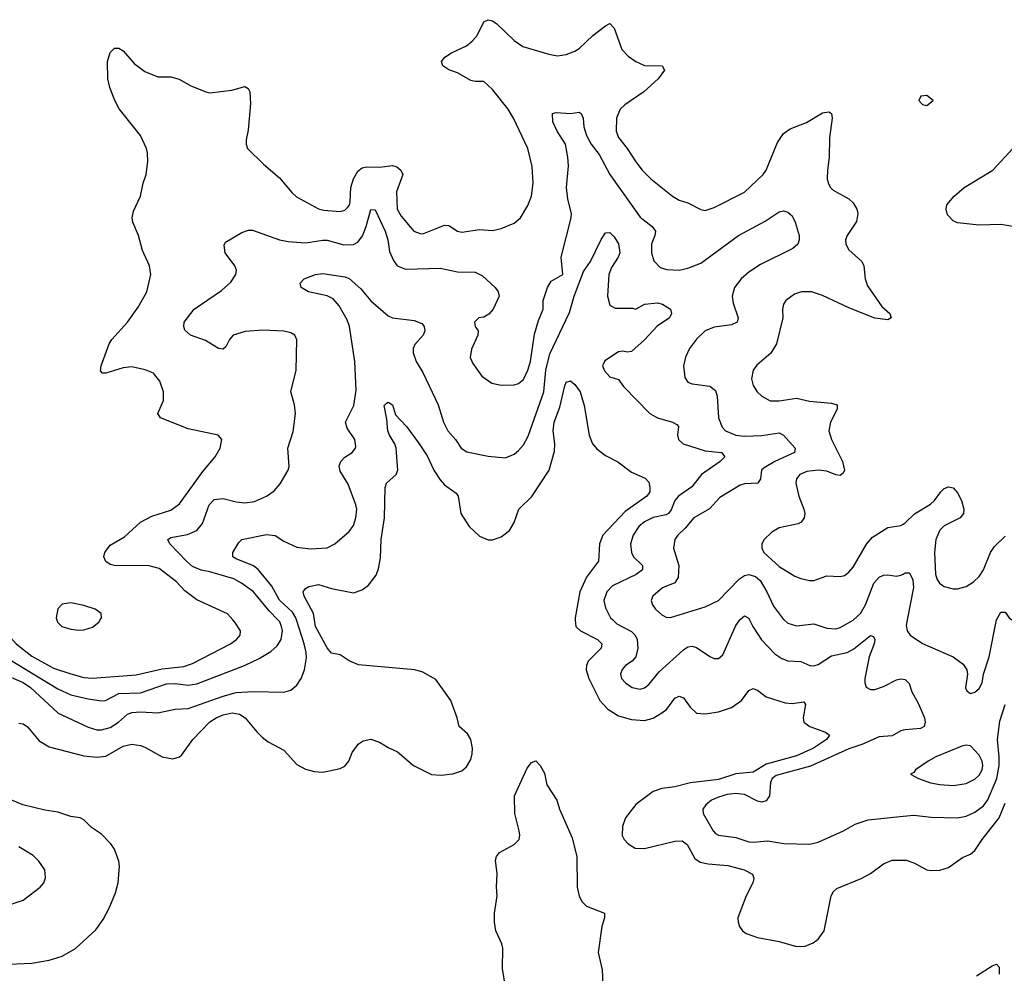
# Model space of a CAD drawing. Header units: inches. Extents: x 1834610 to 2027685, y 642842 to 774116.
# Tile 361 of 632: x 1955934 to 1960466, y 698374 to 702762. Entities that reach past the tile are written whole.
import ezdxf

# ---------------------------------------------------------------- set-up
doc = ezdxf.new("R2010")
doc.units = ezdxf.units.IN
doc.header["$MEASUREMENT"] = 0
for name, color, linetype in [('B9659', 7, 'Continuous'), ('B9669', 7, 'Continuous'), ('B9750', 7, 'Continuous'), ('B9760', 7, 'Continuous')]:
    doc.layers.add(name, color=color, linetype=linetype)

msp = doc.modelspace()

# ---------------------------------------------------------------- linework, layer by layer
at = {"layer": 'B9659', "color": 5}
for points, elevation in [([(1955850, 699755.2), (1955950, 699711.8), (1955984.6, 699690), (1956111.3, 699571.3), (1956250, 699506.3), (1956290, 699495), (1956310, 699494.7), (1956350, 699505.9), (1956388.3, 699530), (1956430, 699566.6), (1956450, 699573.5), (1956490, 699577.6), (1956570, 699573), (1956650, 699590.2), (1956710, 699591.9), (1956870, 699649.2), (1956930, 699666.2), (1957010.1, 699670.2), (1957150, 699667.6), (1957182.7, 699677.3), (1957210, 699699.3), (1957229.8, 699730.2), (1957245.3, 699770), (1957253.6, 699826.4), (1957253, 699850), (1957243.9, 699890), (1957208.8, 700000)], 440), ([(1955857.5, 700000), (1955859.9, 699970), (1955882.3, 699930), (1955917.6, 699890), (1955990, 699833.5), (1956090, 699778.8), (1956170, 699751.8), (1956230, 699736), (1956270, 699732.2), (1956470, 699747.3), (1956590, 699775.8), (1956690, 699786.6), (1956730, 699799.1), (1956904.4, 699890), (1956932.4, 699910), (1956948.4, 699930), (1956951.1, 699950), (1956925.1, 699990), (1956915.8, 700000)], 480), ([(1955890, 699817), (1956110, 699683), (1956170, 699655.2), (1956250, 699637.5), (1956310, 699627.9), (1956329.4, 699629.4), (1956390, 699661.2), (1956490, 699664.2), (1956610, 699706.3), (1956650, 699707.5), (1956710, 699700.6), (1956750, 699705.5), (1956969.1, 699790.9), (1957037.2, 699822.8), (1957090, 699854.2), (1957119.4, 699880.6), (1957137.9, 699910), (1957143.9, 699950), (1957139.7, 699970), (1957131.4, 699991.4), (1957122.9, 700000)], 460), ([(1955930, 699524.9), (1955950, 699522), (1955970, 699507.7), (1956024.3, 699444.3), (1956070, 699415.6), (1956230, 699375.4), (1956290, 699369.4), (1956330, 699373.5), (1956410, 699418.8), (1956450, 699428.1), (1956490, 699422.3), (1956510, 699414), (1956590, 699370.2), (1956638.6, 699361.4), (1956669.2, 699370), (1956680.1, 699379.9), (1956731.8, 699450), (1956809, 699531), (1956837.8, 699550), (1956870, 699563.9), (1956912.6, 699572.6), (1956945.8, 699565.8), (1956971.4, 699550), (1957025, 699485), (1957050, 699461.3), (1957078.6, 699438.6), (1957150, 699401.1), (1957210, 699334.4), (1957250, 699314), (1957290, 699303.1), (1957330, 699299.3), (1957410, 699316.3), (1957430, 699327.7), (1957449.5, 699350), (1957465.1, 699390), (1957491.6, 699428.4), (1957515.5, 699444.5), (1957550, 699451.1), (1957590, 699438), (1957630, 699412.7), (1957672.8, 699392.8), (1957746.4, 699330), (1957830, 699289.3), (1957873.6, 699286.4), (1957928.5, 699291.5), (1957970, 699306.4), (1957990, 699324.4), (1958010, 699358.4), (1958016.7, 699383.3), (1958018.8, 699410), (1958011.4, 699450), (1957995.7, 699475.7), (1957956.9, 699510), (1957947.6, 699550), (1957919, 699630), (1957850, 699726.2), (1957790, 699760.2), (1957752.7, 699770), (1957493.5, 699793.5), (1957450, 699812.3), (1957410, 699839.5), (1957370, 699847.6), (1957350, 699872.4), (1957296.4, 699970), (1957291.6, 700000)], 420), ([(1956104.9, 700000), (1956107.9, 699990), (1956128.8, 699970), (1956170, 699957.1), (1956206.9, 699953.1), (1956230, 699954.2), (1956270, 699966.5), (1956298.7, 699990), (1956305, 700000)], 520), ([(1958491.6, 700000), (1958494, 699970), (1958515.8, 699950), (1958594.4, 699910), (1958613.4, 699890), (1958611.1, 699870), (1958551.5, 699810), (1958542.5, 699790), (1958541.3, 699770), (1958553.4, 699730), (1958604.4, 699630), (1958642, 699590), (1958690, 699558.3), (1958750, 699541.5), (1958810, 699537.2), (1958850, 699548.6), (1958890, 699572.3), (1958912.2, 699590), (1958950, 699639.6), (1958970, 699648.9), (1958990, 699641.3), (1959019.5, 699599.5), (1959050, 699571.3), (1959090, 699567.6), (1959150, 699577.5), (1959210, 699596.9), (1959256, 699630), (1959290, 699674.9), (1959310, 699684.2), (1959330, 699676.9), (1959370, 699646.3), (1959458, 699618), (1959490, 699615.3), (1959542.8, 699622.8), (1959551.7, 699611.7), (1959540.3, 699550), (1959543, 699530), (1959570.8, 699510), (1959643.2, 699483.2), (1959661.6, 699470), (1959647.4, 699450), (1959588.1, 699410), (1959510, 699375.4), (1959370, 699336.1), (1959310, 699299.3), (1959230, 699292), (1959150, 699266.1), (1959022.4, 699250), (1958950, 699231.8), (1958890, 699224), (1958850, 699210.9), (1958770, 699151.3), (1958722.2, 699090), (1958709.3, 699050), (1958708, 699008), (1958716.5, 698990), (1958734.3, 698970), (1958766.7, 698950), (1958810, 698948.1), (1958950, 698982.3), (1958983.3, 698983.3), (1959006.2, 698966.1), (1959041.6, 698901.6), (1959065.9, 698885.9), (1959102.7, 698877.3), (1959193.4, 698870), (1959268.4, 698850), (1959306.5, 698830), (1959314, 698810), (1959308.3, 698790), (1959278.4, 698730), (1959240.4, 698630), (1959240.5, 698610), (1959247.3, 698590), (1959260.7, 698570), (1959277.3, 698557.3), (1959330, 698538.7), (1959430, 698520.3), (1959510, 698497), (1959550, 698498.4), (1959586.5, 698513.5), (1959610, 698530.6), (1959636.3, 698570), (1959669.8, 698730.2), (1959679.7, 698750), (1959695.2, 698764.8), (1959806.6, 698810), (1959850, 698833.7), (1959910, 698878), (1959950, 698894.9), (1960000, 698894.6)], 420), ([(1958664.8, 700000), (1958682.9, 699982.9), (1958750, 699947.1), (1958767.6, 699930), (1958776.6, 699910), (1958778.7, 699870), (1958770.2, 699830), (1958754, 699810), (1958722.6, 699790), (1958707.4, 699772.6), (1958700.2, 699750), (1958704.7, 699730), (1958722.6, 699710), (1958753.4, 699690), (1958790, 699681.3), (1958810, 699687.9), (1958830, 699702.3), (1958878.3, 699761.7), (1958990, 699862.7), (1959010, 699875.8), (1959030, 699879), (1959050, 699872.8), (1959110, 699831.6), (1959130, 699823.1), (1959150, 699822.6), (1959170, 699839.3), (1959230, 699974.6), (1959248.7, 700000)], 440), ([(1959294, 700000), (1959308.4, 699970), (1959349.2, 699909.2), (1959410, 699843.5), (1959442.4, 699822.4), (1959470, 699811.8), (1959530, 699808.4), (1959571, 699791), (1959590, 699789.3), (1959610, 699795.3), (1959670, 699834.5), (1959743.1, 699850), (1959773.1, 699866.9), (1959850, 699928.7), (1959864.1, 699924.1), (1959870.1, 699910.2), (1959866.4, 699890), (1959843.7, 699830), (1959824.9, 699730), (1959824.2, 699710), (1959830.4, 699690.3), (1959850, 699679.5), (1959870, 699679.5), (1959910, 699693.1), (1959970, 699724.4), (1959990, 699729), (1960000, 699727.3)], 440), ([(1959452.9, 700000), (1959470, 699984.7), (1959510, 699973.7), (1959590, 699982.6), (1959650, 699962.7), (1959690, 699959), (1959710, 699965.5), (1959770, 699998.7), (1959771.4, 700000)], 460), ([(1960000, 699492.4), (1959990, 699489.8), (1959950, 699466.5), (1959890, 699461.6), (1959810, 699426.4), (1959750, 699407.1), (1959573.5, 699326.5), (1959415.5, 699284.5), (1959397.2, 699270), (1959390, 699252.8), (1959385, 699190), (1959370, 699167), (1959350, 699162.2), (1959330, 699166.1), (1959270, 699196.1), (1959230, 699202), (1959190, 699197.2), (1959150, 699185), (1959118, 699170), (1959091.8, 699150), (1959078.7, 699130), (1959080.3, 699110), (1959125.8, 699030), (1959137.5, 699017.5), (1959150.2, 699010.2), (1959230, 698999.3), (1959290, 698979.7), (1959310, 698978), (1959377, 698983), (1959451.3, 698971.3), (1959570, 698968), (1959610, 698978), (1959726.6, 699030), (1959780, 699060), (1959839.4, 699080.6), (1960000, 699096.9)], 440), ([(1958170.7, 698310), (1958156.3, 698396.3), (1958158, 698490), (1958153.5, 698510), (1958125.8, 698570), (1958119.3, 698610), (1958119.8, 698650), (1958131.5, 698730), (1958128.3, 698771.7), (1958132.2, 698832.3), (1958124.9, 698895.1), (1958128.1, 698911.9), (1958142.7, 698930), (1958210, 698967.4), (1958232.8, 698990), (1958236.9, 699010), (1958233.7, 699030), (1958212.6, 699110), (1958211.3, 699190), (1958270, 699318), (1958290, 699344.7), (1958310, 699351.3), (1958330, 699331), (1958350, 699294.8), (1958360.9, 699240.9), (1958406, 699170), (1958418.4, 699130), (1958477.5, 698997.5), (1958499.2, 698910), (1958499.8, 698770), (1958509.2, 698729.2), (1958523.1, 698703.1), (1958542.7, 698682.7), (1958625.5, 698650), (1958626.4, 698630), (1958614.3, 698590), (1958596.8, 698470), (1958615, 698390), (1958619.7, 698290)], 380), ([(1955850, 698414), (1955990, 698421.2), (1956070, 698434.7), (1956130, 698452.6), (1956191.5, 698488.5), (1956285.4, 698574.6), (1956318.7, 698621.3), (1956346.7, 698673.3), (1956375.5, 698744.5), (1956387.1, 698790), (1956393, 698867), (1956390.9, 698890), (1956370, 698945.1), (1956353.5, 698970), (1956310, 699013.8), (1956265.1, 699045.1), (1956230, 699079.8), (1956211.8, 699090), (1956170, 699095), (1956110, 699114.8), (1956050, 699124.2), (1955949.4, 699150), (1955890, 699174.2)], 420), ([(1955889.7, 698690.3), (1955949.6, 698710.4), (1956029, 698770), (1956045.2, 698790), (1956052.9, 698812.9), (1956049.2, 698850), (1956022.7, 698890), (1955996.2, 698916.2), (1955930, 698956.2)], 440)]:
    msp.add_lwpolyline(points, dxfattribs=dict(at, elevation=elevation))
at = {"layer": 'B9669', "color": 5}
for points, elevation in [([(1960019.2, 700000), (1960014, 699974), (1960019.3, 699950), (1960032.8, 699930), (1960090, 699891.2), (1960230.2, 699830.2), (1960276.5, 699796.5), (1960294, 699770), (1960297.3, 699750), (1960288.1, 699688.1), (1960294.4, 699674.4), (1960310, 699661), (1960330, 699667.3), (1960350, 699684.9), (1960364.5, 699710), (1960371.1, 699750), (1960397.2, 699830), (1960429.9, 700000)], 460), ([(1960000, 699727.3), (1960010, 699725.7), (1960028.2, 699708.2), (1960041.1, 699670), (1960070, 699617.7), (1960099.4, 699550), (1960102.6, 699530), (1960097.8, 699510), (1960080.1, 699499.9), (1960010, 699495), (1960000, 699492.4)], 440), ([(1960000, 699096.9), (1960050, 699102), (1960130, 699093.2), (1960250, 699090.2), (1960290, 699097.2), (1960330, 699115.2), (1960370, 699145.4), (1960390, 699173), (1960431.4, 699270), (1960442.3, 699330), (1960442.8, 699370), (1960434.6, 699450), (1960445, 699535), (1960470, 699611.5)], 440), ([(1960000, 698894.6), (1960014.5, 698894.5), (1960050, 698882), (1960110, 698850.4), (1960130, 698846.4), (1960170, 698848.5), (1960210, 698861.3), (1960273.8, 698906.2), (1960310, 698922.2), (1960330, 698938.4), (1960363.9, 698990), (1960443.1, 699090), (1960470, 699157)], 420), ([(1960337.5, 698362.5), (1960410, 698408.2), (1960430, 698415.5), (1960442, 698402), (1960442.8, 698370)], 380)]:
    msp.add_lwpolyline(points, dxfattribs=dict(at, elevation=elevation))
at = {"layer": 'B9669', "color": 5, "elevation": 460}
msp.add_lwpolyline([(1960290, 699423.5), (1960270, 699418.7), (1960150.4, 699370), (1960115.5, 699350), (1960058, 699310), (1960050, 699298), (1960034, 699290), (1960071.3, 699270), (1960126, 699250), (1960170, 699242.2), (1960230, 699238.6), (1960290, 699247.1), (1960330, 699267), (1960350, 699285.4), (1960363.9, 699310), (1960367.3, 699330), (1960364.1, 699350), (1960350, 699377.8), (1960310, 699421.1)], close=True, dxfattribs=at)
at = {"layer": 'B9750', "color": 5}
for points, elevation in [([(1956915.8, 700000), (1956890, 700028), (1956750, 700092.9), (1956694.7, 700134.7), (1956655.7, 700175.7), (1956576.7, 700236.7), (1956530, 700249.2), (1956369.3, 700250), (1956350, 700255.8), (1956330, 700268.6), (1956321.2, 700290), (1956325.7, 700310), (1956350, 700344.9), (1956416.8, 700383.2), (1956490, 700450.1), (1956542, 700478), (1956630, 700506), (1956670, 700534.7), (1956776.4, 700683.6), (1956834, 700750), (1956857, 700790), (1956865.2, 700830), (1956848, 700850), (1956710, 700879.3), (1956582, 700930), (1956569.6, 700950), (1956596, 701010), (1956596.4, 701050), (1956579.5, 701099.5), (1956550, 701135.1), (1956511.8, 701151.8), (1956450, 701164.8), (1956410, 701161), (1956330, 701135.1), (1956315.5, 701135.5), (1956305.8, 701145.8), (1956309.7, 701170), (1956345.3, 701270), (1956358.5, 701290), (1956431.1, 701370), (1956480, 701440), (1956519.7, 701510), (1956538.4, 701590), (1956531.6, 701630), (1956499.8, 701699.8), (1956481.5, 701770), (1956455.3, 701830), (1956452, 701850), (1956458.7, 701881.3), (1956489.7, 701950), (1956502.6, 702010), (1956516.3, 702050), (1956524.7, 702110), (1956522.4, 702150), (1956518, 702170), (1956490, 702229.3), (1956392.8, 702352.8), (1956372.6, 702390), (1956349.7, 702450), (1956340.5, 702490), (1956337.6, 702570), (1956350, 702612), (1956370, 702632), (1956390, 702631.3), (1956410, 702618.8), (1956461.2, 702561.2), (1956510, 702524.4), (1956570, 702499.1), (1956630, 702499.1), (1956668.3, 702488.3), (1956719.2, 702459.2), (1956790.8, 702430.8), (1956810, 702426), (1956910, 702438.4), (1956970, 702454.9), (1956986.2, 702446.2), (1956993.4, 702430), (1956996.4, 702376.4), (1956986.3, 702253.7), (1956976.9, 702210), (1956976.5, 702190), (1956983.1, 702170), (1957057.1, 702097.1), (1957130, 702035), (1957186.6, 701966.6), (1957208, 701948), (1957310, 701892.3), (1957333.8, 701886.2), (1957410, 701880.2), (1957430, 701886.5), (1957442.6, 701897.4), (1957451.6, 701908.4), (1957455.9, 701924.1), (1957458.9, 701990), (1957469.9, 702030.1), (1957490, 702065.2), (1957510, 702080.2), (1957530, 702085.4), (1957590, 702083.7), (1957650, 702092.1), (1957670, 702085.2), (1957689.2, 702070), (1957697.4, 702050), (1957668.9, 701970), (1957672.2, 701890), (1957690, 701858.6), (1957748.9, 701790), (1957778.2, 701778.2), (1957790, 701777.3), (1957890, 701816.6), (1957910, 701815.9), (1957949.5, 701789.5), (1957970, 701785), (1958050, 701797.3), (1958110, 701792), (1958150, 701801.3), (1958210, 701826.7), (1958239.6, 701850), (1958272.7, 701907.3), (1958289.7, 701950), (1958298.3, 702010), (1958292.5, 702087.5), (1958272.4, 702170), (1958207.1, 702310), (1958182.3, 702350), (1958110, 702440.7), (1958070, 702478.4), (1958030, 702478.4), (1958010, 702482.9), (1957950, 702518.4), (1957910, 702532.1), (1957881.6, 702550), (1957878.6, 702558.6), (1957875.8, 702570), (1957891.5, 702590), (1957921.6, 702610), (1957990, 702641.8), (1958017.1, 702662.9), (1958040.4, 702690), (1958070, 702752.7), (1958090, 702762.4), (1958110, 702757.6), (1958130, 702742.6), (1958210, 702666), (1958250, 702638.3), (1958370, 702603.1), (1958410, 702596.4), (1958450, 702602.4), (1958490, 702617), (1958510, 702630.3), (1958572.8, 702690), (1958630, 702734.4), (1958650, 702744.4), (1958670, 702723), (1958705.4, 702625.4), (1958734.4, 702594.4), (1958770.4, 702570), (1958810, 702551.3), (1958890.8, 702550), (1958902.4, 702530), (1958873.6, 702490), (1958807.1, 702430), (1958718.9, 702370), (1958697.4, 702350), (1958681.8, 702310), (1958679, 702250), (1958690, 702220.3), (1958730.2, 702170), (1958770, 702108.9), (1958799.6, 702070), (1958838.9, 702030), (1958939.3, 701950), (1958970, 701931.8), (1959010, 701919.5), (1959070, 701888.2), (1959090, 701884.9), (1959130, 701898.4), (1959270, 701968.9), (1959356.4, 702050), (1959370, 702070.7), (1959422, 702198), (1959450, 702238.9), (1959479.8, 702260.2), (1959555.6, 702290), (1959630, 702334), (1959658, 702338), (1959670, 702330.8), (1959673.8, 702310), (1959662, 702218), (1959660.2, 702130), (1959652.2, 702070), (1959651.5, 702030), (1959656, 702010), (1959665.7, 701990), (1959678, 701978), (1959750, 701937.7), (1959770, 701919), (1959787.5, 701890), (1959791.8, 701870), (1959786.4, 701833.6), (1959743.1, 701770), (1959735.6, 701750), (1959736, 701730), (1959750, 701703.7), (1959810.2, 701650.2), (1959819.6, 701630), (1959825, 701570), (1959836.9, 701536.9), (1959901.8, 701441.8), (1959939.1, 701410), (1959944.7, 701390), (1959930, 701381.2), (1959870, 701388.3), (1959750, 701436.1), (1959630, 701493.3), (1959578, 701510), (1959532, 701510), (1959500.2, 701499.8), (1959460.5, 701470), (1959450, 701453.2), (1959444.9, 701430), (1959447, 701390), (1959416.9, 701270), (1959391.8, 701228.2), (1959326.7, 701173.3), (1959310.3, 701150), (1959302, 701110), (1959310, 701078.8), (1959328.5, 701050), (1959350.4, 701030), (1959389.2, 701009.2), (1959430, 701008.3), (1959510, 701020.2), (1959570, 701006.2), (1959670, 700998.2), (1959697.1, 700990), (1959696.5, 700970), (1959665.5, 700910), (1959658.7, 700870), (1959670.8, 700830), (1959721.3, 700730), (1959730.2, 700690), (1959724.7, 700675.3), (1959710, 700664.8), (1959690, 700668), (1959650, 700684.1), (1959610, 700689.9), (1959557.4, 700682.6), (1959525.3, 700670), (1959509.2, 700650), (1959506.4, 700630), (1959520.7, 700570), (1959543.2, 700510), (1959547.6, 700490), (1959545.3, 700470), (1959530.5, 700450), (1959517.2, 700442.8), (1959430, 700423.5), (1959395.8, 700404.2), (1959360.5, 700370), (1959350.4, 700350), (1959350.4, 700330), (1959359.5, 700310), (1959430, 700246.4), (1959502.3, 700202.3), (1959530, 700190.2), (1959570, 700181.3), (1959590, 700182.4), (1959650, 700203.1), (1959710, 700199.5), (1959730, 700204.6), (1959750, 700219.6), (1959770, 700243.6), (1959831.7, 700348.3), (1959859.2, 700380.8), (1959930, 700425.8), (1959990, 700434), (1960000, 700440.5)], 480), ([(1957122.9, 700000), (1957082, 700042), (1957010, 700129.8), (1956955.8, 700170), (1956919.1, 700190), (1956810, 700221.5), (1956768.8, 700228.8), (1956730, 700246.6), (1956701.7, 700270), (1956625.6, 700350), (1956615.8, 700370), (1956630, 700380.2), (1956706.9, 700393.1), (1956750, 700411.3), (1956775.9, 700444.1), (1956805.6, 700530), (1956830, 700554.1), (1956870, 700558.6), (1956930, 700544.1), (1956970, 700539.7), (1957014.7, 700545.3), (1957069.5, 700570), (1957105.2, 700594.8), (1957133.6, 700626.4), (1957169.6, 700690), (1957174.2, 700705.8), (1957169, 700791), (1957193.3, 700866.7), (1957203.9, 700950), (1957199.7, 700990), (1957182.9, 701050), (1957206.6, 701150), (1957209.6, 701289.6), (1957200.9, 701310), (1957182, 701322), (1957149.7, 701329.7), (1957053.9, 701333.9), (1956972.3, 701327.7), (1956916.3, 701310), (1956899.5, 701290), (1956882.9, 701257.1), (1956870, 701245.6), (1956850, 701249.6), (1956790, 701286), (1956720.9, 701310), (1956693.8, 701333.8), (1956689.5, 701350), (1956691.8, 701370), (1956736.8, 701430), (1956863.1, 701516.9), (1956905.4, 701554.6), (1956929.8, 701590), (1956931.6, 701610), (1956923.8, 701630), (1956880.5, 701690), (1956875.3, 701724.7), (1956882, 701738), (1956956.6, 701783.4), (1956986.7, 701793.3), (1957006.3, 701793.7), (1957130.6, 701750), (1957170, 701742), (1957250, 701734.8), (1957330, 701748.4), (1957350, 701747.2), (1957425.7, 701725.7), (1957470, 701728.4), (1957490, 701738.8), (1957512.3, 701767.7), (1957529.5, 701810), (1957550, 701888.7), (1957570, 701887), (1957616.9, 701790), (1957628.7, 701750), (1957636, 701696), (1957654, 701654), (1957672, 701630), (1957710, 701614.5), (1957870, 701619.7), (1957950, 701601.8), (1958030, 701601.2), (1958064.2, 701584.2), (1958123, 701530), (1958136.3, 701510), (1958140.7, 701490), (1958113, 701430), (1958093.3, 701406.7), (1958070, 701393.6), (1958047.7, 701390), (1958027.4, 701370), (1958030.5, 701350), (1958044.4, 701330), (1958042.6, 701310), (1958013.7, 701246.4), (1958008, 701208), (1958019.5, 701179.5), (1958061.8, 701121.8), (1958107.3, 701090), (1958150, 701080.3), (1958210, 701082.4), (1958230, 701087.5), (1958253.8, 701106.2), (1958273.5, 701150), (1958284.6, 701190), (1958304.1, 701315.9), (1958321.5, 701378.5), (1958344.2, 701430), (1958343, 701470), (1958363.5, 701530), (1958381.1, 701558.9), (1958433.4, 701590), (1958427.2, 701670), (1958472.8, 701850), (1958473.6, 701870), (1958456.9, 701936.9), (1958451, 701990), (1958460.7, 702090), (1958457.8, 702130), (1958446.5, 702190), (1958408, 702250), (1958388.1, 702291.9), (1958387, 702330), (1958404, 702336), (1958468.7, 702331.3), (1958510, 702337), (1958519.3, 702330), (1958527.2, 702310), (1958530.8, 702270), (1958542.7, 702230), (1958564.1, 702190), (1958601.3, 702141.3), (1958650.8, 702050), (1958790, 701853), (1958845.3, 701810), (1958860.7, 701790), (1958857.7, 701770), (1958842.1, 701730), (1958842.7, 701690), (1958853.4, 701653.4), (1958882.7, 701622.7), (1958912.7, 701612.7), (1958970, 701609.5), (1959010, 701619.1), (1959070, 701641.9), (1959242.2, 701770), (1959365, 701835.1), (1959430, 701878.7), (1959450, 701882.4), (1959470, 701877.1), (1959490, 701859.1), (1959503.7, 701830), (1959521.3, 701770), (1959522, 701750), (1959515.8, 701730), (1959492.4, 701710), (1959343.6, 701636.4), (1959290, 701600.5), (1959255.3, 701570), (1959224, 701530), (1959213.1, 701490), (1959218.5, 701458.5), (1959241.5, 701390), (1959236.4, 701370), (1959210, 701358.5), (1959130, 701347.7), (1959088.8, 701330), (1959050, 701292.8), (1959016.9, 701250), (1958999.1, 701210), (1958990.2, 701170), (1958996.1, 701116.1), (1959010, 701094.4), (1959030, 701086.5), (1959110, 701076.2), (1959136.5, 701056.5), (1959144.4, 701030), (1959150.9, 700930), (1959167.7, 700887.7), (1959183.1, 700870), (1959230, 700850.1), (1959270, 700845.7), (1959350, 700849), (1959430, 700860.6), (1959450.1, 700850.1), (1959503.6, 700790), (1959501.1, 700770), (1959409.8, 700729.8), (1959360.2, 700699.8), (1959348.9, 700690), (1959344.7, 700650), (1959332.2, 700630), (1959270, 700626.6), (1959250, 700620.7), (1959156.9, 700563.1), (1959108.9, 700511.1), (1959037.8, 700470), (1958997.7, 700422.3), (1958962.8, 700390), (1958949.1, 700370), (1958942.8, 700330), (1958967.7, 700250), (1958964.6, 700195.4), (1958949.5, 700170.5), (1958892.6, 700147.4), (1958848.7, 700110), (1958841.3, 700090), (1958846.7, 700070), (1958861.3, 700050), (1958890, 700023.1), (1958910, 700013.4), (1958930, 700011.6), (1959090, 700060.2), (1959150, 700089.1), (1959247.3, 700190), (1959270, 700205.3), (1959290, 700209.6), (1959320.4, 700200.4), (1959342, 700182), (1959372.6, 700130), (1959403.6, 700063.6), (1959450, 700002.6), (1959452.9, 700000)], 460), ([(1957208.8, 700000), (1957205.6, 700010), (1957190, 700036), (1957130.7, 700090.7), (1957094.8, 700154.8), (1957032, 700232), (1957009.9, 700249.9), (1956930, 700281.8), (1956915.1, 700290), (1956915.1, 700295.1), (1956915.8, 700310), (1956942.9, 700357.1), (1956956.2, 700370), (1957070, 700394), (1957110, 700389.3), (1957150, 700362.3), (1957210, 700334.6), (1957273, 700327), (1957350, 700332.4), (1957384.7, 700350), (1957450, 700406.7), (1957470, 700435.5), (1957481.8, 700470), (1957485.3, 700510), (1957481.5, 700530), (1957445.5, 700625.5), (1957410, 700684.5), (1957405.1, 700710), (1957412.4, 700730), (1957431.3, 700748.7), (1957464.2, 700770), (1957480.4, 700790), (1957481.3, 700798.7), (1957476.4, 700830), (1957441.9, 700881.9), (1957433.7, 700910), (1957472.5, 700987.5), (1957482.8, 701057.2), (1957476.6, 701190), (1957452.5, 701350), (1957441.4, 701381.4), (1957405, 701445), (1957377.1, 701477.2), (1957350, 701490.9), (1957264, 701510), (1957229.2, 701530), (1957225.2, 701550), (1957244, 701570), (1957295.3, 701590), (1957330, 701594.9), (1957430, 701578.9), (1957450, 701571.4), (1957504, 701524), (1957550, 701468.9), (1957630, 701400.3), (1957650, 701390.3), (1957750, 701377.4), (1957784.4, 701364.4), (1957796.4, 701350), (1957799.5, 701330), (1957792, 701310), (1957752.3, 701267.7), (1957745.3, 701250), (1957744.9, 701230), (1957758.5, 701190), (1957790, 701138.4), (1957860.7, 700990), (1957885.3, 700910), (1957904.9, 700870), (1957940.3, 700830), (1957966.7, 700790), (1957993, 700773), (1958090, 700754), (1958170, 700746.3), (1958210, 700763.1), (1958230, 700779.6), (1958253.3, 700806.7), (1958274.3, 700845.7), (1958347.2, 701050), (1958355.6, 701150), (1958374.9, 701225.1), (1958465.6, 701414.4), (1958485.9, 701490), (1958530, 701603.2), (1958561.4, 701650), (1958610, 701751), (1958630, 701781), (1958650, 701782.8), (1958670, 701762.8), (1958690, 701730.8), (1958697.2, 701690), (1958689.1, 701670), (1958657.8, 701622.2), (1958645.6, 701590), (1958640.2, 701490), (1958650, 701448.4), (1958674.3, 701434.3), (1958754.7, 701434.7), (1958769.5, 701430.5), (1958810, 701454), (1958870, 701459), (1958892.8, 701452.8), (1958930.4, 701430.4), (1958934.9, 701410), (1958924.4, 701390), (1958868.1, 701351.9), (1958810, 701289.7), (1958750, 701235.8), (1958730, 701232.1), (1958710, 701236.5), (1958690, 701234), (1958626.9, 701193.1), (1958616.8, 701170), (1958625.9, 701145.9), (1958650, 701119.5), (1958690, 701107.3), (1958714.1, 701074.1), (1958834.9, 700950), (1958870.6, 700930), (1958938.8, 700910), (1958959.1, 700899.1), (1958966.4, 700890), (1958961.3, 700850), (1958965.8, 700830), (1958988.7, 700810), (1959090, 700778.8), (1959164, 700770), (1959180.3, 700750), (1959158.5, 700730), (1959072.7, 700670), (1959027.5, 700612.5), (1958965.9, 700570), (1958949, 700550), (1958933, 700507), (1958921.1, 700490), (1958910, 700483.7), (1958850, 700471.4), (1958810, 700452.2), (1958784.4, 700430), (1958757.7, 700390), (1958745.5, 700350), (1958750.2, 700310), (1958759.3, 700290), (1958800.2, 700250), (1958801.3, 700230), (1958772.3, 700210), (1958662.7, 700157.3), (1958637.4, 700130), (1958623.2, 700090), (1958630, 700056.4), (1958654.2, 700010), (1958664.8, 700000)], 440), ([(1957291.6, 700000), (1957286.8, 700030), (1957244.2, 700110), (1957239.7, 700130), (1957250, 700145.5), (1957265.7, 700154.3), (1957310, 700164), (1957370, 700144.9), (1957470, 700124.4), (1957510, 700138.9), (1957540.3, 700159.7), (1957574.5, 700205.5), (1957585.3, 700234.7), (1957594.6, 700285.4), (1957597.8, 700370), (1957614, 700470), (1957616.1, 700610), (1957622.6, 700630), (1957666.6, 700670), (1957674.4, 700690), (1957667.2, 700790), (1957661.4, 700810), (1957635.9, 700850), (1957629.2, 700870), (1957624.8, 700924.8), (1957612.5, 700987.5), (1957622, 700998), (1957630, 701002), (1957650, 700990.4), (1957664.5, 700944.5), (1957714, 700890), (1957770, 700814.6), (1957810, 700754.7), (1957840.7, 700690), (1957870, 700645), (1957890, 700622.5), (1957943.7, 700583.7), (1957952.1, 700570), (1957964.5, 700490), (1958003.2, 700430), (1958050, 700385.5), (1958090, 700369.3), (1958110, 700369.2), (1958150, 700382.4), (1958188.6, 700411.4), (1958210, 700448.5), (1958232.3, 700510), (1958291.8, 700568.2), (1958371, 700690), (1958396.1, 700776.1), (1958397, 700810), (1958389.3, 700870), (1958395, 700910), (1958420.8, 700979.2), (1958442.8, 701077.2), (1958450, 701094.8), (1958470, 701100.7), (1958490, 701084), (1958513.4, 701050), (1958532.7, 700987.3), (1958555.4, 700850), (1958571.3, 700810), (1958590, 700788.2), (1958630, 700756.5), (1958687.2, 700727.2), (1958750, 700679.5), (1958812.5, 700652.5), (1958830, 700633.4), (1958834.7, 700610), (1958834, 700590), (1958821.1, 700570), (1958720.9, 700499.1), (1958618.8, 700390), (1958602.8, 700350), (1958598.5, 700270), (1958542.4, 700197.6), (1958513, 700130), (1958490.8, 700010), (1958491.6, 700000)], 420), ([(1959771.4, 700000), (1959804.5, 700030), (1959827.1, 700070), (1959865.4, 700170), (1959890, 700196.9), (1959910, 700206), (1959930, 700208.2), (1959970, 700202.2), (1959990, 700205.8), (1960000, 700211.1)], 460), ([(1956305, 700000), (1956311.3, 700010), (1956309.6, 700030), (1956282, 700050), (1956230, 700066.3), (1956170, 700078.2), (1956130, 700072.4), (1956109.3, 700050.7), (1956102, 700010), (1956104.9, 700000)], 520), ([(1959248.7, 700000), (1959250, 700001.7), (1959270, 700018.9), (1959290, 700008.4), (1959294, 700000)], 440)]:
    msp.add_lwpolyline(points, dxfattribs=dict(at, elevation=elevation))
at = {"layer": 'B9760', "color": 5, "elevation": 520}
msp.add_lwpolyline([(1960110, 702413.2), (1960082, 702410), (1960072, 702390), (1960090, 702372), (1960110, 702366.8), (1960138, 702390)], close=True, dxfattribs=at)
at = {"layer": 'B9760', "color": 5}
for points, elevation in [([(1960550, 701802.7), (1960450, 701819.9), (1960350, 701816.2), (1960250, 701827.7), (1960230, 701837.3), (1960205.1, 701865.1), (1960198, 701890), (1960201.1, 701910), (1960235.3, 701950), (1960281.4, 701990), (1960413.7, 702070), (1960505.3, 702170)], 480), ([(1960000, 700440.5), (1960010, 700447), (1960052.2, 700487.8), (1960126.7, 700533.3), (1960144.7, 700550), (1960174, 700590), (1960190, 700604.4), (1960210, 700612.2), (1960230, 700608), (1960250, 700584.9), (1960268.8, 700550), (1960280.3, 700510), (1960278, 700490), (1960262.4, 700470), (1960190, 700433.2), (1960170, 700413.8), (1960150.8, 700370), (1960145.4, 700310), (1960150.2, 700210.2), (1960155.5, 700190), (1960167.8, 700170), (1960190, 700154.3), (1960230, 700142.7), (1960250, 700143.6), (1960290, 700154.3), (1960324.4, 700175.6), (1960350, 700200.3), (1960369.8, 700230), (1960402.8, 700310), (1960421.5, 700338.5), (1960470, 700384.9)], 480), ([(1960000, 700211.1), (1960010, 700216.5), (1960030, 700217), (1960044.9, 700184.9), (1960048.9, 700148.9), (1960019.2, 700000)], 460), ([(1960429.9, 700000), (1960430, 700000.5), (1960450, 700035.3), (1960470, 700035.3), (1960488.9, 700010), (1960500.5, 700000)], 460)]:
    msp.add_lwpolyline(points, dxfattribs=dict(at, elevation=elevation))

doc.saveas('drawing.dxf')
